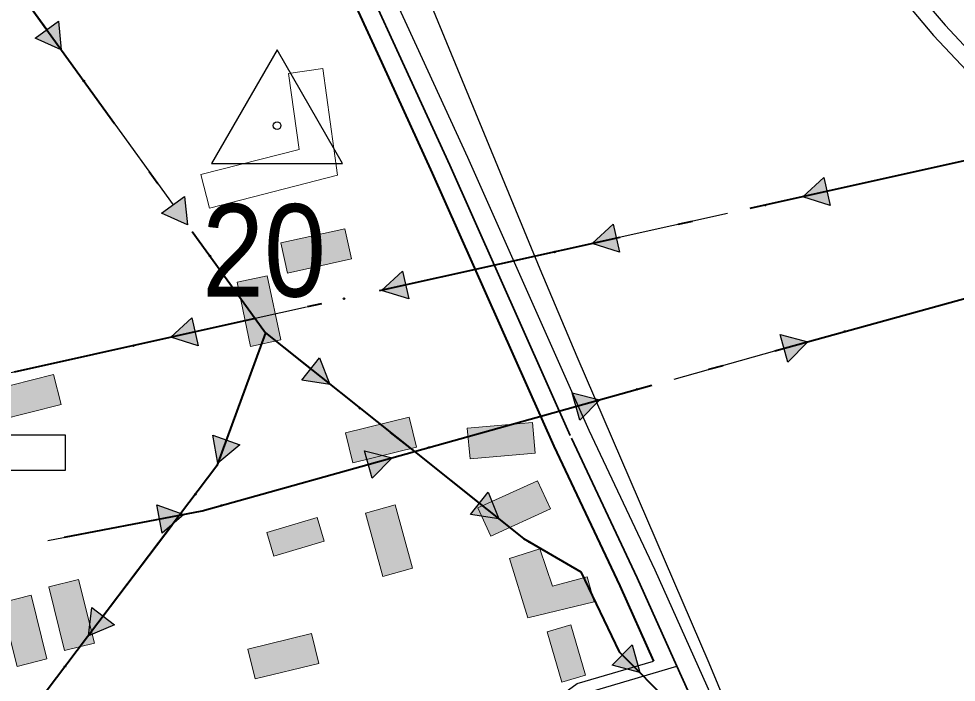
# Model space of a CAD drawing. Extents: x -64005 to -55000, y -89025 to -80000.
# Drawn here: x -61851 to -61242, y -84936 to -84506 of the extents above; entities that cross this region are included whole.
import ezdxf
from ezdxf.enums import TextEntityAlignment as Align

# ---------------------------------------------------------------- set-up
doc = ezdxf.new("R2010")
doc.units = 0
doc.header["$LTSCALE"] = 32
doc.linetypes.add('DOT_DASHED', pattern=[7.7, 5, -1.2, 0.3, -1.2])
doc.linetypes.add('LONG_DASHED', pattern=[7.5, 6, -1.5])
for name, color, linetype, lineweight in [('16', 7, 'Continuous', 25), ('18', 7, 'Continuous', 25), ('21', 7, 'Continuous', 25), ('24', 7, 'Continuous', 25), ('39', 7, 'LONG_DASHED', 25), ('41', 7, 'Continuous', 25), ('5', 7, 'Continuous', 40), ('7', 7, 'Continuous', 13), ('8', 7, 'Continuous', 25)]:
    doc.layers.add(name, color=color, linetype=linetype, lineweight=lineweight)
doc.layers.add('37', color=7, linetype='Continuous')

msp = doc.modelspace()

# ---------------------------------------------------------------- hatches: boundary and pattern name
at = {"layer": '18'}
for points in [[(-61825.04, -84507.79), (-61823.17, -84526.2), (-61840.04, -84518.61)], [(-61324.34, -84627.15), (-61341.99, -84621.59), (-61328.35, -84609.09)], [(-61743.16, -84621.35), (-61741.29, -84639.76), (-61758.16, -84632.17)], [(-61461.01, -84657.51), (-61478.65, -84651.95), (-61465.02, -84639.45)], [(-61597.68, -84687.87), (-61615.32, -84682.31), (-61601.69, -84669.81)], [(-61734.35, -84718.23), (-61751.99, -84712.68), (-61738.36, -84700.17)], [(-61356.74, -84711.01), (-61338.83, -84715.66), (-61351.81, -84728.84)], [(-61655.62, -84726.03), (-61648.85, -84743.25), (-61667.14, -84740.5)], [(-61491.6, -84748.66), (-61473.69, -84753.26), (-61486.63, -84766.47)], [(-61707.4, -84782.57), (-61721.59, -84794.45), (-61724.78, -84776.23)], [(-61626.45, -84786.31), (-61608.53, -84790.91), (-61621.47, -84804.13)], [(-61546.1, -84813.24), (-61539.33, -84830.46), (-61557.62, -84827.71)], [(-61761.07, -84821.51), (-61743.6, -84827.59), (-61757.59, -84839.68)], [(-61788.56, -84899.15), (-61805.6, -84906.34), (-61803.31, -84887.98)], [(-61452.63, -84912.24), (-61447.86, -84930.12), (-61465.72, -84925.31)]]:
    msp.add_hatch(color=256, dxfattribs=at).paths.add_polyline_path(points)
at = {"layer": '7'}
for points in [[(-61639.24, -84642.34), (-61680.72, -84651.57), (-61676.38, -84671.1), (-61634.9, -84661.87)], [(-61709.11, -84677.03), (-61700.34, -84718.62), (-61680.77, -84714.49), (-61689.54, -84672.9)], [(-61828.12, -84736.9), (-61869.35, -84747.2), (-61864.5, -84766.6), (-61823.27, -84756.3)], [(-61597.37, -84764.53), (-61638.65, -84774.65), (-61633.89, -84794.07), (-61592.61, -84783.95)], [(-61517.37, -84767.92), (-61559.7, -84771.74), (-61557.91, -84791.66), (-61515.58, -84787.84)], [(-61514.11, -84805.82), (-61552.78, -84823.44), (-61544.49, -84841.64), (-61505.82, -84824.02)], [(-61625.84, -84826.83), (-61614.52, -84867.8), (-61595.24, -84862.47), (-61606.56, -84821.5)], [(-61657.17, -84829.67), (-61689.79, -84839.26), (-61685.27, -84854.61), (-61652.65, -84845.02)], [(-61477.31, -84884.36), (-61520.51, -84894.79), (-61532.27, -84856.31), (-61512.75, -84849.86), (-61504.41, -84874.13), (-61481.86, -84868.06)], [(-61831.33, -84874.69), (-61821.02, -84915.92), (-61801.61, -84911.07), (-61811.92, -84869.84)], [(-61862.18, -84884.94), (-61851.88, -84926.17), (-61832.48, -84921.32), (-61842.78, -84880.09)], [(-61483.04, -84931.93), (-61492.46, -84899.26), (-61507.84, -84903.69), (-61498.42, -84936.36)], [(-61660.74, -84904.83), (-61702.02, -84914.94), (-61697.26, -84934.37), (-61655.98, -84924.26)]]:
    msp.add_hatch(color=256, dxfattribs=at).paths.add_polyline_path(points)

# ---------------------------------------------------------------- linework, layer by layer
at = {"layer": '16'}
msp.add_lwpolyline([(-61867.97, -84776.32), (-61867.97, -84798.82), (-61820.47, -84798.82), (-61820.47, -84776.32)], close=True, dxfattribs=at)
at = {"layer": '18'}
for p, q in [((-61875.81, -84453.2), (-61832.54, -84513.2)), ((-61793.93, -84566.76), (-61750.66, -84626.76)), ((-61254.13, -84602.07), (-61326.35, -84618.12)), ((-61390.8, -84632.43), (-61463.02, -84648.48)), ((-61527.46, -84662.8), (-61599.68, -84678.84)), ((-61290.64, -84702.33), (-61219.33, -84682.62)), ((-61690.71, -84709.91), (-61716.09, -84779.4)), ((-61800.8, -84723.52), (-61873.02, -84739.56)), ((-61560.37, -84777.46), (-61489.12, -84757.57)), ((-61695.21, -84815.12), (-61623.96, -84795.22)), ((-61831.99, -84844.5), (-61759.33, -84830.6)), ((-61751.28, -84834.58), (-61795.93, -84893.56))]:
    msp.add_line(p, q, dxfattribs=at)
at = {"layer": '18', "linetype": 'DOT_DASHED', "lineweight": 40}
for points in [[(-55000.81, -81341.27), (-57492.65, -83191.85), (-58506.34, -83610.82), (-59176.97, -83888), (-59245.7, -83916.4), (-60498.5, -84434.2), (-61697.45, -84700.56), (-63379.7, -85074.29), (-63500.32, -85101.08), (-63736.4, -85153.53), (-64000, -85168.65)], [(-62324.62, -83917.41), (-62289.57, -83955.78), (-62116.42, -84145.34), (-62026.35, -84244.41), (-61697.45, -84700.56), (-61690.71, -84709.91), (-61594.06, -84786.87), (-61523.16, -84843.33), (-61486.06, -84864.82), (-61461.2, -84916.75), (-61338.44, -85039.79), (-61305.54, -85111.47), (-61281.78, -85163.54), (-61242.66, -85254.24), (-61364.04, -85330.31)], [(-64000, -85400.95), (-63756.78, -85343.55), (-63583.22, -85302.6), (-63160.94, -85202.94), (-62774.07, -85111.63), (-62063.05, -84888.71), (-61746.39, -84828.12), (-61731.7, -84825.31), (-61594.06, -84786.87), (-61360.14, -84721.55), (-60481.8, -84478.68), (-59562.86, -84105.04), (-59208.4, -83960.92), (-58840.52, -84105.61)], [(-61690.71, -84709.91), (-61722.23, -84796.2), (-61746.39, -84828.12), (-62010.45, -85176.95), (-62065.73, -85344.1), (-62096.21, -86032.25), (-62031.28, -86290.37), (-62009.8, -86412.7), (-61987.81, -86534.48), (-61958.9, -86657.97), (-61888.4, -87012.83), (-61934.91, -87241.52), (-61961, -87372.97), (-61973.88, -87489.05)]]:
    msp.add_lwpolyline(points, dxfattribs=at)
at = {"layer": '18'}
for points in [[(-61825.04, -84507.79), (-61823.17, -84526.2), (-61840.04, -84518.61)], [(-61324.34, -84627.15), (-61341.99, -84621.59), (-61328.35, -84609.09)], [(-61743.16, -84621.35), (-61741.29, -84639.76), (-61758.16, -84632.17)], [(-61461.01, -84657.51), (-61478.65, -84651.95), (-61465.02, -84639.45)], [(-61597.68, -84687.87), (-61615.32, -84682.31), (-61601.69, -84669.81)], [(-61734.35, -84718.23), (-61751.99, -84712.68), (-61738.36, -84700.17)], [(-61356.74, -84711.01), (-61338.83, -84715.66), (-61351.81, -84728.84)], [(-61655.62, -84726.03), (-61648.85, -84743.25), (-61667.14, -84740.5)], [(-61491.6, -84748.66), (-61473.69, -84753.26), (-61486.63, -84766.47)], [(-61707.4, -84782.57), (-61721.59, -84794.45), (-61724.78, -84776.23)], [(-61626.45, -84786.31), (-61608.53, -84790.91), (-61621.47, -84804.13)], [(-61546.1, -84813.24), (-61539.33, -84830.46), (-61557.62, -84827.71)], [(-61761.07, -84821.51), (-61743.6, -84827.59), (-61757.59, -84839.68)], [(-61788.56, -84899.15), (-61805.6, -84906.34), (-61803.31, -84887.98)], [(-61452.63, -84912.24), (-61447.86, -84930.12), (-61465.72, -84925.31)]]:
    msp.add_lwpolyline(points, close=True, dxfattribs=at)
for points in [[(-61712.05, -84680.32), (-61697.45, -84700.56), (-61690.71, -84709.91), (-61661.38, -84733.27)], [(-61664.13, -84693.16), (-61697.45, -84700.56), (-61736.35, -84709.2)], [(-61425.53, -84739.81), (-61360.14, -84721.55), (-61354.27, -84719.93)], [(-61609.73, -84774.39), (-61594.06, -84786.87), (-61551.86, -84820.48)], [(-61497.78, -84858.03), (-61486.06, -84864.82), (-61461.2, -84916.75), (-61459.18, -84918.78)]]:
    msp.add_lwpolyline(points, dxfattribs=at)
for centre in [(-61808.55, -84546.48), (-61366.39, -84627.01), (-61503.06, -84657.37), (-61726.67, -84660.03), (-61639.73, -84687.74), (-61314.74, -84708.99), (-61776.39, -84718.1), (-61449.61, -84746.53), (-61629.29, -84758.82), (-61584.45, -84784.19), (-61736.19, -84814.65), (-61719.29, -84821.84), (-61519.41, -84845.5), (-61820.69, -84926.27)]:
    msp.add_circle(centre, 0.5, dxfattribs=at)
at = {"layer": '21'}
msp.add_lwpolyline([(-61481.26, -85013.81), (-61488.11, -84995.46), (-61500.22, -84968.22), (-61502.8, -84955.97), (-61498.83, -84944.88), (-61488.49, -84937.3), (-61438.89, -84922.79)], dxfattribs=at)
at = {"layer": '24'}
msp.add_lwpolyline([(-61240.91, -85290.39), (-61249.18, -85272.93), (-61291.99, -85174.7), (-61333.7, -85080.21), (-61362.22, -85019.93), (-61371.33, -84999.66), (-61402.81, -84924.1), (-61488.33, -84725.38), (-61512.39, -84668.44), (-61616.3, -84416.57)], dxfattribs=at)
at = {"layer": '39', "lineweight": 35}
for points in [[(-61759.11, -84198.16), (-61747.26, -84218.59), (-61713.76, -84286.81), (-61652.11, -84424.71), (-61604.11, -84529.16), (-61571.05, -84601.09), (-61492.2, -84778.18), (-61449.44, -84868.72), (-61423.67, -84926.15)], [(-61423.67, -84926.15), (-61371.48, -85042.51), (-61341.94, -85104.1), (-61296.12, -85207.63), (-61280.6, -85243.38)]]:
    msp.add_lwpolyline(points, dxfattribs=at)
at = {"layer": '39'}
msp.add_lwpolyline([(-61282.52, -84471.46), (-61249.71, -84510.35), (-61193.34, -84570.41)], dxfattribs=at)
at = {"layer": '39', "linetype": 'DOT_DASHED'}
msp.add_lwpolyline([(-61471.43, -85018.71), (-61481.16, -84992.62), (-61493.04, -84965.9), (-61495.02, -84956.5), (-61492.54, -84949.57), (-61485.12, -84944.13), (-61423.67, -84926.15)], dxfattribs=at)
at = {"layer": '41'}
msp.add_lwpolyline([(-61683.12, -84526.37), (-61725.62, -84599.98), (-61640.62, -84599.98)], close=True, dxfattribs=at)
msp.add_circle((-61683.12, -84575.44), 2.5, dxfattribs=at)
at = {"layer": '5', "lineweight": 25}
msp.add_lwpolyline([(-61921.45, -83963.38), (-61892.26, -83993.26), (-61837.03, -84056.77), (-61809.23, -84094.61), (-61774.89, -84146.01), (-61736.23, -84212.69), (-61702.44, -84281.49), (-61640.72, -84419.54), (-61592.75, -84523.94), (-61559.66, -84595.94), (-61480.84, -84772.97), (-61438.08, -84863.49), (-61360.14, -85037.25), (-61330.59, -85098.87), (-61284.67, -85202.61), (-61254.81, -85271.39), (-61222.43, -85336.52), (-61199.1, -85368.34), (-61171.27, -85400.86), (-61026.61, -85531.51), (-60932.39, -85613.21), (-60849.5, -85686.73), (-60673.76, -85842.88)], dxfattribs=at)
at = {"layer": '5'}
msp.add_lwpolyline([(-61767.83, -84208.06), (-61758.29, -84224.5), (-61725.08, -84292.12), (-61663.5, -84429.87), (-61615.47, -84534.38), (-61582.44, -84606.24), (-61503.57, -84783.39), (-61460.8, -84873.95), (-61438.89, -84922.79)], dxfattribs=at)
at = {"layer": '7'}
for points in [[(-61732.57, -84607.17), (-61726.99, -84628.97), (-61643.85, -84607.67), (-61653.45, -84538.47), (-61675.74, -84541.56), (-61668.9, -84590.86)], [(-61639.24, -84642.34), (-61680.72, -84651.57), (-61676.38, -84671.1), (-61634.9, -84661.87)], [(-61709.11, -84677.03), (-61700.34, -84718.62), (-61680.77, -84714.49), (-61689.54, -84672.9)], [(-61828.12, -84736.9), (-61869.35, -84747.2), (-61864.5, -84766.6), (-61823.27, -84756.3)], [(-61597.37, -84764.53), (-61638.65, -84774.65), (-61633.89, -84794.07), (-61592.61, -84783.95)], [(-61517.37, -84767.92), (-61559.7, -84771.74), (-61557.91, -84791.66), (-61515.58, -84787.84)], [(-61514.11, -84805.82), (-61552.78, -84823.44), (-61544.49, -84841.64), (-61505.82, -84824.02)], [(-61625.84, -84826.83), (-61614.52, -84867.8), (-61595.24, -84862.47), (-61606.56, -84821.5)], [(-61657.17, -84829.67), (-61689.79, -84839.26), (-61685.27, -84854.61), (-61652.65, -84845.02)], [(-61477.31, -84884.36), (-61520.51, -84894.79), (-61532.27, -84856.31), (-61512.75, -84849.86), (-61504.41, -84874.13), (-61481.86, -84868.06)], [(-61831.33, -84874.69), (-61821.02, -84915.92), (-61801.61, -84911.07), (-61811.92, -84869.84)], [(-61862.18, -84884.94), (-61851.88, -84926.17), (-61832.48, -84921.32), (-61842.78, -84880.09)], [(-61483.04, -84931.93), (-61492.46, -84899.26), (-61507.84, -84903.69), (-61498.42, -84936.36)], [(-61660.74, -84904.83), (-61702.02, -84914.94), (-61697.26, -84934.37), (-61655.98, -84924.26)]]:
    msp.add_lwpolyline(points, close=True, dxfattribs=at)
at = {"layer": '8', "linetype": 'LONG_DASHED'}
msp.add_lwpolyline([(-61290.4, -84477.62), (-61257.18, -84517), (-61200.55, -84577.34)], dxfattribs=at)

# ---------------------------------------------------------------- texts
at = {"layer": '37', "width": 0.9}
msp.add_text('20', height=60, dxfattribs=at).set_placement((-61691.59, -84686.37), align=Align.CENTER)

doc.saveas('drawing.dxf')
